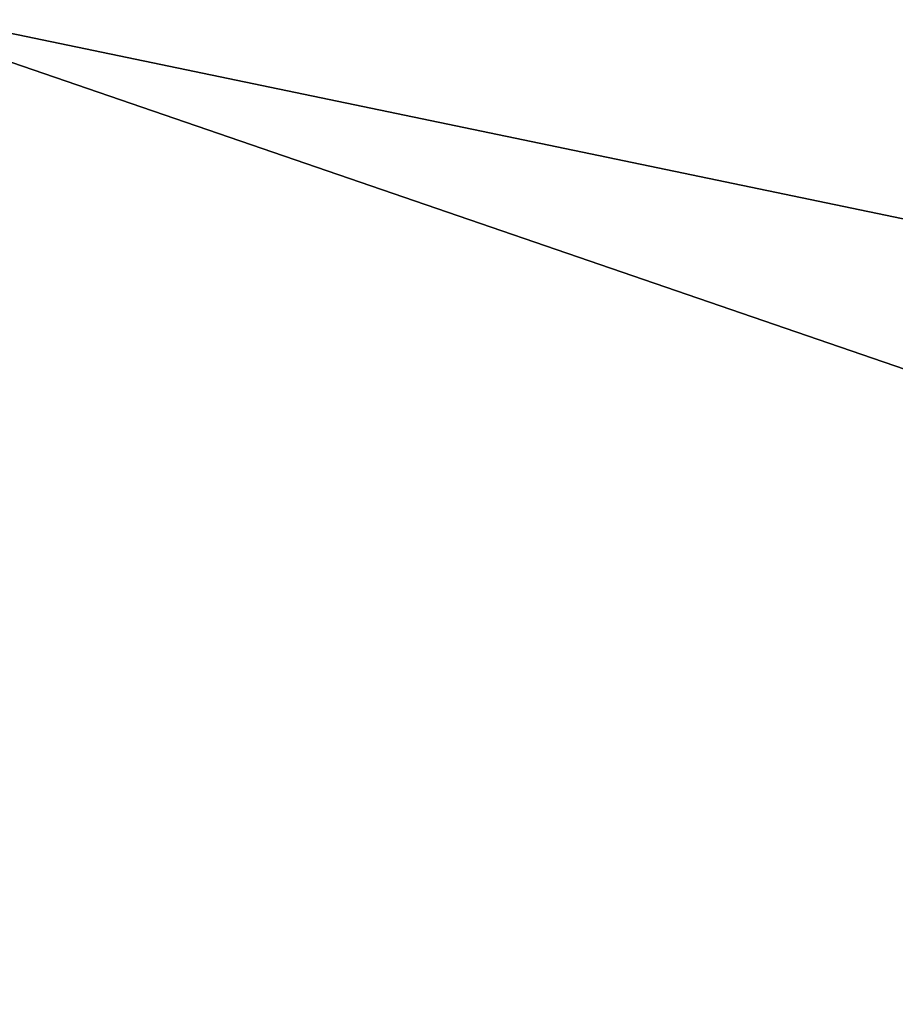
# Model space of a CAD drawing. Extents: x -250 to 250, y -697 to 625.
# Tile 949 of 1056: x -145.154 to -144.699, y 546.347 to 546.858. Entities that reach past the tile are written whole.
import ezdxf

# ---------------------------------------------------------------- set-up
doc = ezdxf.new("R2010")
doc.units = 0
doc.header["$LTSCALE"] = 25.405557
for name, color, linetype in [('1247', 7, 'CONTINUOUS'), ('1248', 7, 'CONTINUOUS'), ('1250', 7, 'CONTINUOUS'), ('1268', 7, 'CONTINUOUS'), ('2123', 7, 'CONTINUOUS'), ('2132', 7, 'CONTINUOUS'), ('278', 7, 'CONTINUOUS')]:
    doc.layers.add(name, color=color, linetype=linetype)

msp = doc.modelspace()

# ---------------------------------------------------------------- linework, layer by layer
at = {"layer": '1247', "color": 7, "linetype": 'CONTINUOUS'}
for points in [[(-142.55146, 546.30914, 68.65), (-150, 549.4, 68.65), (-150, 547.85832, 68.65), (-142.55146, 546.30914, 68.65)], [(-142.55146, 546.30914, 68.65), (-150, 547.85832, 68.65), (-142.13736, 543.86924, 68.65), (-142.55146, 546.30914, 68.65)]]:
    msp.add_3dface(points, dxfattribs=at)
at = {"layer": '1248', "color": 7, "linetype": 'CONTINUOUS'}
msp.add_3dface([(-150, 548.5, 15.65), (-142.44463, 544.96071, 15.65), (-150, 545.6, 15.65), (-150, 548.5, 15.65)], dxfattribs=at)
at = {"layer": '1250', "color": 7, "linetype": 'CONTINUOUS'}
for points in [[(-150, 549.5, 56.75), (-150, 549.5, 68.55), (-142.47858, 546.38132, 68.55), (-150, 549.5, 56.75)], [(-150, 549.5, 16.65), (-145.91032, 548.62711, 27.05004), (-141.72713, 545.65726, 16.65), (-150, 549.5, 16.65)], [(-150, 549.5, 56.75), (-142.47858, 546.38132, 68.55), (-146.48031, 548.85698, 55.37323), (-150, 549.5, 56.75)], [(-146.48031, 548.85698, 55.37323), (-142.47858, 546.38132, 68.55), (-145.23909, 548.30804, 53.59381), (-146.48031, 548.85698, 55.37323)], [(-145.91032, 548.62711, 27.05004), (-144.85092, 548.09874, 30.15), (-141.72713, 545.65726, 16.65), (-145.91032, 548.62711, 27.05004)], [(-145.23909, 548.30804, 53.59381), (-142.47858, 546.38132, 68.55), (-144.85092, 548.09874, 51.65), (-145.23909, 548.30804, 53.59381)], [(-144.85092, 548.09874, 51.65), (-142.47858, 546.38132, 68.55), (-144.85092, 548.09874, 30.15), (-144.85092, 548.09874, 51.65)], [(-144.85092, 548.09874, 30.15), (-142.47858, 546.38132, 68.55), (-141.72713, 545.65726, 16.65), (-144.85092, 548.09874, 30.15)]]:
    msp.add_3dface(points, dxfattribs=at)
at = {"layer": '1268', "color": 7, "linetype": 'CONTINUOUS'}
for points in [[(-150, 549.5, 16.65), (-141.72713, 545.65726, 16.65), (-150, 549.20711, 15.94289), (-150, 549.5, 16.65)], [(-141.72713, 545.65726, 16.65), (-150, 548.5, 15.65), (-150, 549.20711, 15.94289), (-141.72713, 545.65726, 16.65)], [(-142.44463, 544.96071, 15.65), (-150, 548.5, 15.65), (-141.72713, 545.65726, 16.65), (-142.44463, 544.96071, 15.65)]]:
    msp.add_3dface(points, dxfattribs=at)
at = {"layer": '2123', "color": 7, "linetype": 'CONTINUOUS'}
for points in [[(-150, 549.5, 68.55), (-142.55146, 546.30914, 68.65), (-142.47858, 546.38132, 68.55), (-150, 549.5, 68.55)], [(-142.55146, 546.30914, 68.65), (-150, 549.5, 68.55), (-150, 549.47071, 68.62071), (-142.55146, 546.30914, 68.65)], [(-150, 549.4, 68.65), (-142.55146, 546.30914, 68.65), (-150, 549.47071, 68.62071), (-150, 549.4, 68.65)]]:
    msp.add_3dface(points, dxfattribs=at)
at = {"layer": '2132', "color": 7, "linetype": 'CONTINUOUS'}
for points in [[(-142.13736, 543.86924, 68.65), (-150, 547.85832, 68.65), (-144.18785, 542.49656, 68.55), (-142.13736, 543.86924, 68.65)], [(-150, 547.85832, 68.65), (-150, 546.63358, 68.62499), (-144.18785, 542.49656, 68.55), (-150, 547.85832, 68.65)], [(-150, 546.63358, 68.62499), (-150, 545.41088, 68.55), (-144.18785, 542.49656, 68.55), (-150, 546.63358, 68.62499)]]:
    msp.add_3dface(points, dxfattribs=at)
at = {"layer": '278', "color": 7, "linetype": 'CONTINUOUS'}
for points in [[(210, 550, -11), (210, 543.53436, -8.89919), (-210, 550, -11), (210, 550, -11)], [(-210, 550, -11), (210, 543.53436, -8.89919), (-210, 543.53436, -8.89919), (-210, 550, -11)], [(210, 543.53436, 8.89919), (210, 550, 11), (-210, 543.53436, 8.89919), (210, 543.53436, 8.89919)], [(210, 550, 11), (-210, 550, 11), (-210, 543.53436, 8.89919), (210, 550, 11)]]:
    msp.add_3dface(points, dxfattribs=at)

doc.saveas('drawing.dxf')
